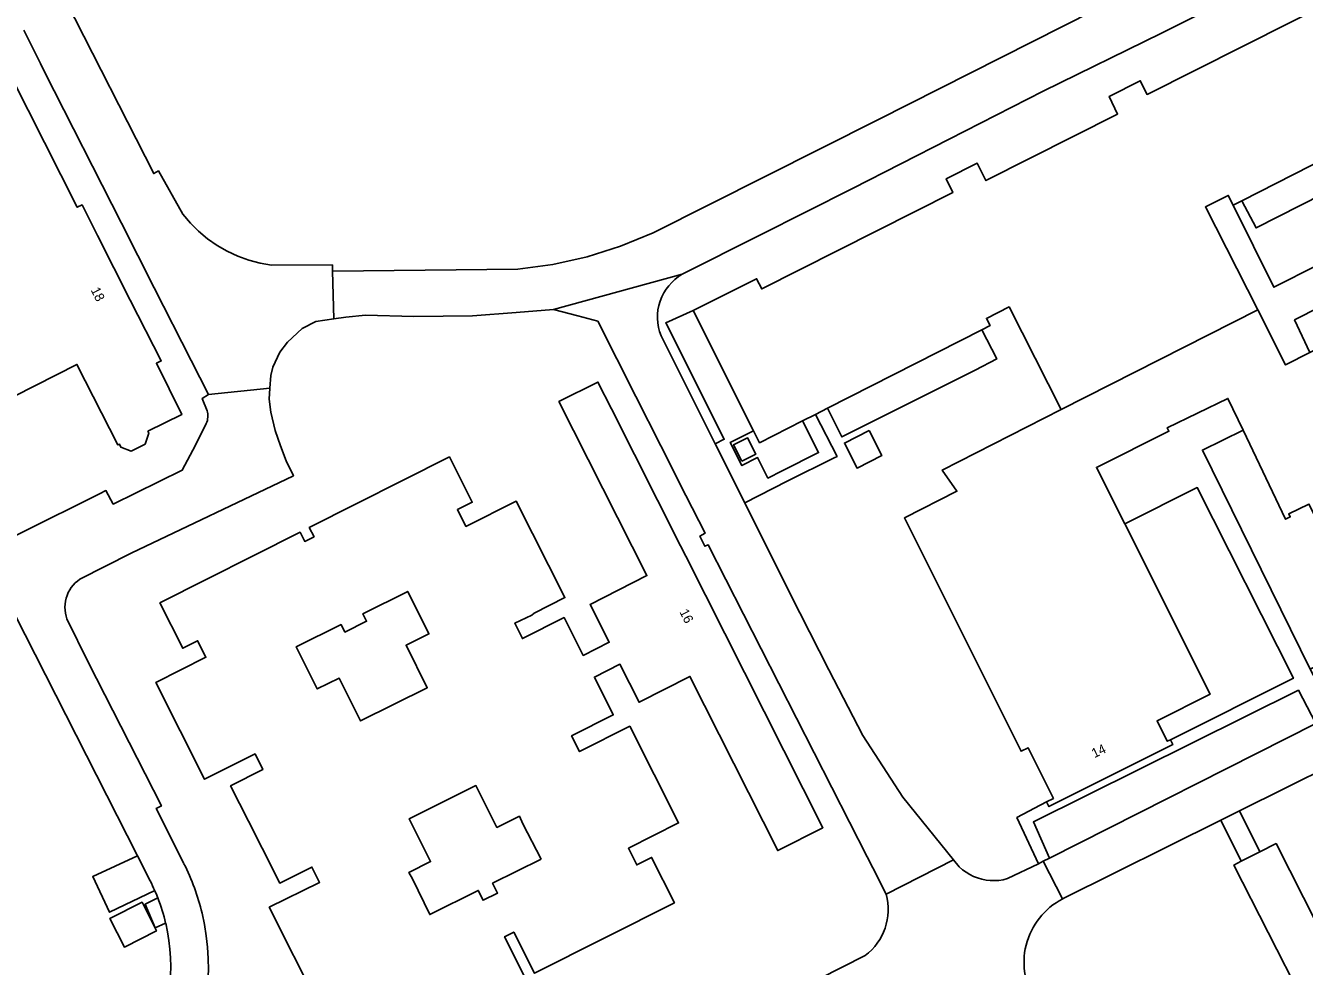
# Model space of a CAD drawing. Extents: x 158132 to 159664, y 385256 to 387218.
# Drawn here: x 158842 to 158977.3, y 386267.5 to 386367.1 of the extents above; entities that cross this region are included whole.
import ezdxf

# ---------------------------------------------------------------- set-up
doc = ezdxf.new("R2010")
doc.units = 0
for name, color, linetype in [('IMGEO_Berm_groen', 7, 'Continuous'), ('IMGEO_Erf', 7, 'Continuous'), ('IMGEO_Gemengd_bos', 7, 'Continuous'), ('IMGEO_Groenvoorziening', 7, 'Continuous'), ('IMGEO_Loofbos', 7, 'Continuous'), ('IMGEO_Pand', 7, 'Continuous'), ('IMGEO_Pand_nummerreeks', 7, 'Continuous'), ('IMGEO_Rijbaan_lokaal_gesloten', 7, 'Continuous'), ('IMGEO_Voetpad_open', 7, 'Continuous')]:
    doc.layers.add(name, color=color, linetype=linetype)

msp = doc.modelspace()

# ---------------------------------------------------------------- linework, layer by layer
at = {"layer": 'IMGEO_Berm_groen'}
msp.add_lwpolyline([(158978.5, 386293.2), (158976.67, 386296.74), (158948.63, 386282.81), (158950.33, 386278.96)], close=True, dxfattribs=at)
at = {"layer": 'IMGEO_Erf'}
for points in [[(158861.38, 386328.03), (158859.55, 386331.62), (158855.66, 386339.29), (158852.18, 386346.15), (158844.05, 386362.17), (158843.61, 386363.03), (158841.85, 386366.55)], [(158840.59, 386361.52), (158847.51, 386347.83), (158848.02, 386348.08), (158849.65, 386344.86), (158853.12, 386338.01), (158856.39, 386331.57), (158855.89, 386331.32), (158858.56, 386325.9), (158854.98, 386324.14), (158855.08, 386323.94), (158854.7, 386322.77), (158853.22, 386322.01), (158852.13, 386322.44), (158851.96, 386322.77), (158851.8, 386322.69), (158847.47, 386331.21), (158827.59, 386321.1)], [(158933.07, 386275.16), (158931.65, 386277.95), (158931.06, 386279.11), (158914.23, 386312.13), (158913.89, 386311.97), (158913.36, 386313.05), (158913.92, 386313.34), (158911.89, 386317.33), (158909.22, 386322.6), (158906.58, 386327.8), (158902.56, 386335.77), (158900.47, 386336.33), (158897.88, 386337.03), (158893.94, 386336.71), (158889.3, 386336.35), (158883.12, 386336.28), (158878.01, 386336.4), (158875.9, 386336.2), (158874.63, 386336.02), (158872.73, 386335.75), (158871.29, 386335), (158869.74, 386333.57), (158868.92, 386332.5), (158868.21, 386330.93), (158867.97, 386330.02), (158867.89, 386328.69), (158867.81, 386327.54), (158867.97, 386326.16), (158868.45, 386324.2), (158869, 386322.59), (158869.61, 386320.99), (158870.37, 386319.43), (158853.2, 386311.22), (158847.78, 386308.48), (158847.53, 386308.29), (158847.29, 386308.08), (158847.08, 386307.85), (158846.88, 386307.6), (158846.71, 386307.34), (158846.56, 386307.06), (158846.43, 386306.76), (158846.34, 386306.46), (158846.27, 386306.15), (158846.22, 386305.84), (158846.21, 386305.52), (158846.22, 386305.2), (158846.26, 386304.89), (158846.33, 386304.58), (158846.42, 386304.28), (158848.71, 386299.65), (158856.41, 386284.5), (158855.85, 386284.21), (158858.79, 386278.39)], [(158872.99, 386263.49), (158867.81, 386273.78), (158873.14, 386276.41), (158872.32, 386278.03), (158868.93, 386276.33), (158867.06, 386280.04), (158865.62, 386282.89), (158863.73, 386286.62), (158867.14, 386288.35), (158866.31, 386290), (158860.98, 386287.32), (158855.82, 386297.55), (158861.12, 386300.22), (158860.24, 386301.97), (158858.67, 386301.18), (158856.26, 386305.98), (158871.07, 386313.45), (158871.57, 386312.47), (158872.55, 386312.97), (158872.05, 386313.95), (158886.87, 386321.42), (158889.29, 386316.63), (158887.72, 386315.84), (158888.62, 386314.06), (158893.93, 386316.74), (158899.08, 386306.53), (158895.84, 386304.9), (158895.6, 386304.68), (158893.78, 386303.82), (158894.6, 386302.2), (158899, 386304.42), (158901.02, 386300.42), (158903.77, 386301.81), (158901.74, 386305.82), (158907.76, 386308.86), (158898.46, 386327.27), (158902.57, 386329.34), (158904.01, 386326.5), (158911.32, 386312.01), (158911.86, 386310.93), (158926.37, 386282.18), (158921.6, 386279.77), (158912.3, 386298.2), (158906.93, 386295.47), (158904.9, 386299.49), (158902.2, 386298.13), (158904.2, 386294.12), (158899.8, 386291.9), (158900.63, 386290.25), (158905.94, 386292.93), (158911.11, 386282.69), (158905.8, 386280.01), (158906.68, 386278.26), (158908.25, 386279.05), (158910.67, 386274.26), (158895.87, 386266.79), (158893.68, 386271.15), (158892.7, 386270.65), (158894.89, 386266.3)], [(158835.97, 386310.61), (158836.56, 386310.91), (158848.8, 386316.98), (158849.85, 386317.5), (158850.54, 386317.85), (158851.32, 386316.42), (158858.61, 386320.03), (158859.72, 386322.15), (158861.09, 386324.79), (158861.16, 386324.95), (158861.22, 386325.11), (158861.27, 386325.28), (158861.3, 386325.45), (158861.32, 386325.62), (158861.32, 386325.79), (158861.31, 386325.97), (158861.28, 386326.14), (158861.24, 386326.3), (158860.71, 386327.59), (158861.38, 386328.03)], [(158863.71, 386234.82), (158864.7, 386235.1), (158894.07, 386250), (158930.86, 386268.67)]]:
    msp.add_lwpolyline(points, dxfattribs=at)
for points in [[(158882.46, 386307.19), (158877.72, 386304.83), (158878.11, 386304.04), (158875.81, 386302.89), (158875.42, 386303.68), (158870.68, 386301.33), (158872.9, 386296.88), (158875.2, 386298.02), (158877.46, 386293.48), (158884.53, 386297), (158882.29, 386301.5), (158884.7, 386302.69)], [(158896.57, 386278.87), (158894.65, 386282.6), (158894.28, 386283.4), (158891.89, 386282.22), (158889.68, 386286.65), (158882.62, 386283.13), (158884.88, 386278.6), (158882.59, 386277.46), (158882.96, 386276.78), (158884.79, 386273), (158889.92, 386275.55), (158890.44, 386274.51), (158891.96, 386275.27), (158891.44, 386276.31)]]:
    msp.add_lwpolyline(points, close=True, dxfattribs=at)
for centre, radius, start, end in [((158837.25, 386267.5), 24.13, 13.5473, 26.8141), ((158927.16, 386273.55), 6.12, 307.0735, 15.2059), ((158837.3, 386267.52), 24.08, 327.6583, 13.5366)]:
    msp.add_arc(centre, radius, start, end, dxfattribs=at)
at = {"layer": 'IMGEO_Gemengd_bos'}
for points in [[(158855.71, 386275.53), (158850.93, 386273.25), (158849.14, 386277.02), (158853.88, 386279.22), (158840.91, 386304.74)], [(158856.86, 386272.09), (158855.74, 386271.61), (158854.69, 386274.1), (158856.03, 386274.77)]]:
    msp.add_lwpolyline(points, dxfattribs=at)
msp.add_lwpolyline([(158855.89, 386271.28), (158852.49, 386269.57), (158850.96, 386272.6), (158854.36, 386274.31)], close=True, dxfattribs=at)
for centre, radius, start, end in [((158838.09, 386267.81), 19.24, 21.1841, 23.6514), ((158837.39, 386267.51), 20, 331.0331, 13.2089)]:
    msp.add_arc(centre, radius, start, end, dxfattribs=at)
at = {"layer": 'IMGEO_Groenvoorziening'}
for points in [[(158841.16, 386379.89), (158846.33, 386369.6), (158855.6, 386351.4), (158856.09, 386351.68), (158858.67, 386347.1), (158859.47, 386346.16), (158860.35, 386345.29), (158861.29, 386344.5), (158862.31, 386343.8), (158863.38, 386343.18), (158864.5, 386342.66), (158865.66, 386342.24), (158866.85, 386341.92), (158868.06, 386341.71), (158874.49, 386341.73), (158874.52, 386341.06), (158894.12, 386341.27), (158897.8, 386341.78), (158901.43, 386342.6), (158904.98, 386343.72), (158908.42, 386345.13), (158932.17, 386357.09), (158971.38, 386376.95), (159004.59, 386393.75)], [(158976.95, 386373.68), (158962.18, 386366.26), (158949.66, 386360.11), (158939.71, 386355.02), (158929.51, 386349.82), (158919.69, 386344.89), (158911.49, 386340.74), (158911.22, 386340.57), (158911.09, 386340.49), (158910.72, 386340.2), (158910.38, 386339.88), (158910.06, 386339.53), (158909.78, 386339.16), (158909.54, 386338.76), (158909.32, 386338.34), (158909.15, 386337.9), (158909.02, 386337.45), (158908.93, 386336.99), (158908.88, 386336.52), (158908.87, 386336.05), (158908.9, 386335.59), (158908.97, 386335.12), (158909.09, 386334.67), (158909.25, 386334.23), (158914.98, 386322.8), (158915.94, 386323.29), (158909.76, 386335.59), (158912.64, 386336.9), (158919.35, 386340.27), (158919.9, 386339.19), (158940.12, 386349.4), (158939.42, 386350.84), (158942.69, 386352.49), (158943.62, 386350.66), (158957.54, 386357.69), (158956.66, 386359.55), (158959.93, 386361.21), (158960.66, 386359.77), (158980.89, 386369.99)]]:
    msp.add_lwpolyline(points, dxfattribs=at)
for points in [[(158988.14, 386357.4), (158987.08, 386356.86), (158988.66, 386354.02), (158972.19, 386345.65), (158970.68, 386348.51), (158969.77, 386348.05), (158974.07, 386339.37), (158992.55, 386348.69)], [(158998.98, 386343.02), (158997.49, 386346.67), (158976.26, 386335.91), (158977.89, 386332.46)], [(158951.59, 386326.43), (158946.06, 386337.29), (158943.66, 386336.07), (158944.05, 386335.31), (158943.19, 386334.87), (158944.76, 386331.78), (158942.46, 386330.61), (158928.39, 386323.54), (158926.85, 386326.56), (158925.6, 386325.92), (158927.87, 386321.47), (158927.57, 386321.33), (158922.61, 386318.84), (158918.11, 386316.57), (158922.92, 386306.95), (158927.01, 386298.91), (158930.6, 386291.94), (158934.82, 386285.43), (158940.2, 386278.78), (158940.8, 386278.04), (158941.14, 386277.74), (158941.51, 386277.47), (158941.9, 386277.24), (158942.31, 386277.04), (158942.74, 386276.87), (158943.18, 386276.74), (158943.63, 386276.65), (158944.08, 386276.6), (158944.54, 386276.59), (158944.99, 386276.62), (158945.45, 386276.69), (158945.89, 386276.8), (158949.18, 386278.38), (158946.89, 386283.27), (158950.02, 386284.92), (158950.76, 386285.29), (158948.08, 386290.65), (158947.34, 386290.28), (158934.99, 386314.97), (158940.54, 386317.79), (158938.99, 386320.02)], [(159011.03, 386326.25), (159010.8, 386326.13), (159010.4, 386326.93), (159004.87, 386324.16), (159005.29, 386323.33), (158980.53, 386310.94), (158977.78, 386316.43), (158975.64, 386315.41), (158975.81, 386315.07), (158975.3, 386314.83), (158970.81, 386324.25), (158966.51, 386322.14), (158977.9, 386298.96), (159015.24, 386317.78)], [(158924.21, 386325.22), (158919.68, 386322.91), (158919.03, 386324.19), (158916.57, 386322.95), (158917.8, 386320.51), (158919.47, 386321.35), (158920.56, 386319.18), (158922.06, 386319.93), (158925.92, 386321.87)], [(158931.28, 386324.22), (158932.62, 386321.57), (158929.98, 386320.24), (158928.64, 386322.89)], [(158917.8, 386320.96), (158916.93, 386322.7), (158918.4, 386323.43), (158919.27, 386321.7)], [(158965.97, 386318.17), (158958.29, 386314.35), (158967.32, 386296.31), (158961.71, 386293.5), (158962.79, 386291.33), (158963.13, 386291.5), (158976.13, 386298.01)]]:
    msp.add_lwpolyline(points, close=True, dxfattribs=at)
at = {"layer": 'IMGEO_Loofbos'}
for points in [[(159000.7, 386299.06), (158999.99, 386298.66), (158970.44, 386283.97), (158972.59, 386279.64), (158974.3, 386280.51), (158981.55, 386266.24), (158977.09, 386263.98), (158969.84, 386278.24), (158970.61, 386278.64), (158968.45, 386282.98)], [(158968.45, 386282.98), (158951.73, 386274.67)]]:
    msp.add_lwpolyline(points, dxfattribs=at)
msp.add_arc((158955.21, 386267.94), 7.57, 117.3529, 214.5917, dxfattribs=at)
at = {"layer": 'IMGEO_Pand'}
for points in [[(158980.89, 386369.99), (158960.66, 386359.77), (158959.93, 386361.21), (158956.66, 386359.55), (158957.54, 386357.69), (158943.62, 386350.66), (158942.69, 386352.49), (158939.42, 386350.84), (158940.12, 386349.4), (158919.9, 386339.19), (158919.35, 386340.27), (158912.64, 386336.9), (158919.03, 386324.19), (158919.68, 386322.91), (158924.21, 386325.22), (158925.6, 386325.92), (158926.85, 386326.56), (158943.19, 386334.87), (158944.05, 386335.31), (158943.66, 386336.07), (158946.06, 386337.29), (158951.59, 386326.43), (158972.36, 386336.99), (158966.83, 386347.87), (158969.24, 386349.09), (158969.77, 386348.05), (158970.68, 386348.51), (158987.08, 386356.86)], [(158827.59, 386321.1), (158847.47, 386331.21), (158851.8, 386322.69), (158851.96, 386322.77), (158852.13, 386322.44), (158853.22, 386322.01), (158854.7, 386322.77), (158855.08, 386323.94), (158854.98, 386324.14), (158858.56, 386325.9), (158855.89, 386331.32), (158856.39, 386331.57), (158853.12, 386338.01), (158849.65, 386344.86), (158848.02, 386348.08), (158847.51, 386347.83), (158840.59, 386361.52)], [(158977.89, 386332.46), (158975.29, 386331.16), (158972.36, 386336.99), (158951.59, 386326.43), (158938.99, 386320.02), (158940.54, 386317.79), (158934.99, 386314.97), (158947.34, 386290.28), (158948.08, 386290.65), (158950.76, 386285.29), (158950.02, 386284.92), (158950.27, 386284.43), (158963.39, 386291), (158963.13, 386291.5), (158962.79, 386291.33), (158961.71, 386293.5), (158967.32, 386296.31), (158958.29, 386314.35), (158955.3, 386320.31), (158962.97, 386324.14), (158962.79, 386324.5), (158969.21, 386327.6), (158970.81, 386324.25), (158975.3, 386314.83), (158975.81, 386315.07), (158975.64, 386315.41), (158977.78, 386316.43)], [(158894.89, 386266.3), (158892.7, 386270.65), (158893.68, 386271.15), (158895.87, 386266.79), (158910.67, 386274.26), (158908.25, 386279.05), (158906.68, 386278.26), (158905.8, 386280.01), (158911.11, 386282.69), (158905.94, 386292.93), (158900.63, 386290.25), (158899.8, 386291.9), (158904.2, 386294.12), (158902.2, 386298.13), (158904.9, 386299.49), (158906.93, 386295.47), (158912.3, 386298.2), (158921.6, 386279.77), (158926.37, 386282.18), (158911.86, 386310.93), (158911.32, 386312.01), (158904.01, 386326.5), (158902.57, 386329.34), (158898.46, 386327.27), (158907.76, 386308.86), (158901.74, 386305.82), (158903.77, 386301.81), (158901.02, 386300.42), (158899, 386304.42), (158894.6, 386302.2), (158893.78, 386303.82), (158895.6, 386304.68), (158895.84, 386304.9), (158899.08, 386306.53), (158893.93, 386316.74), (158888.62, 386314.06), (158887.72, 386315.84), (158889.29, 386316.63), (158886.87, 386321.42), (158872.05, 386313.95), (158872.55, 386312.97), (158871.57, 386312.47), (158871.07, 386313.45), (158856.26, 386305.98), (158858.67, 386301.18), (158860.24, 386301.97), (158861.12, 386300.22), (158855.82, 386297.55), (158860.98, 386287.32), (158866.31, 386290), (158867.14, 386288.35), (158863.73, 386286.62), (158865.62, 386282.89), (158867.06, 386280.04), (158868.93, 386276.33), (158872.32, 386278.03), (158873.14, 386276.41), (158867.81, 386273.78), (158872.99, 386263.49)]]:
    msp.add_lwpolyline(points, dxfattribs=at)
for points in [[(158917.8, 386320.96), (158919.27, 386321.7), (158918.4, 386323.43), (158916.93, 386322.7)], [(158877.46, 386293.48), (158875.2, 386298.02), (158872.9, 386296.88), (158870.68, 386301.33), (158875.42, 386303.68), (158875.81, 386302.89), (158878.11, 386304.04), (158877.72, 386304.83), (158882.46, 386307.19), (158884.7, 386302.69), (158882.29, 386301.5), (158884.53, 386297)], [(158896.57, 386278.87), (158891.44, 386276.31), (158891.96, 386275.27), (158890.44, 386274.51), (158889.92, 386275.55), (158884.79, 386273), (158882.96, 386276.78), (158882.59, 386277.46), (158884.88, 386278.6), (158882.62, 386283.13), (158889.68, 386286.65), (158891.89, 386282.22), (158894.28, 386283.4), (158894.65, 386282.6)], [(158977.09, 386263.98), (158981.55, 386266.24), (158974.3, 386280.51), (158972.59, 386279.64), (158970.61, 386278.64), (158969.84, 386278.24)], [(158852.49, 386269.57), (158855.89, 386271.28), (158854.36, 386274.31), (158850.96, 386272.6)]]:
    msp.add_lwpolyline(points, close=True, dxfattribs=at)
at = {"layer": 'IMGEO_Rijbaan_lokaal_gesloten'}
for points in [[(159004.59, 386393.75), (158971.38, 386376.95), (158932.17, 386357.09), (158908.42, 386345.13), (158904.98, 386343.72), (158901.43, 386342.6), (158897.8, 386341.78), (158894.12, 386341.27), (158874.52, 386341.06), (158874.63, 386336.02), (158875.9, 386336.2), (158878.01, 386336.4), (158883.12, 386336.28), (158889.3, 386336.35), (158893.94, 386336.71), (158897.88, 386337.03), (158911.49, 386340.74), (158919.69, 386344.89), (158929.51, 386349.82), (158939.71, 386355.02), (158949.66, 386360.11), (158962.18, 386366.26), (158976.95, 386373.68), (158986.06, 386378.31)], [(158841.85, 386366.55), (158843.61, 386363.03), (158844.05, 386362.17), (158852.18, 386346.15), (158855.66, 386339.29), (158859.55, 386331.62), (158861.38, 386328.03), (158867.89, 386328.69), (158867.97, 386330.02), (158868.21, 386330.93), (158868.92, 386332.5), (158869.74, 386333.57), (158871.29, 386335), (158872.73, 386335.75), (158874.63, 386336.02), (158874.52, 386341.06), (158874.49, 386341.73), (158868.06, 386341.71), (158866.85, 386341.92), (158865.66, 386342.24), (158864.5, 386342.66), (158863.38, 386343.18), (158862.31, 386343.8), (158861.29, 386344.5), (158860.35, 386345.29), (158859.47, 386346.16), (158858.67, 386347.1), (158856.09, 386351.68), (158855.6, 386351.4), (158846.33, 386369.6)], [(158867.89, 386328.69), (158861.38, 386328.03), (158860.71, 386327.59), (158861.24, 386326.3), (158861.28, 386326.14), (158861.31, 386325.97), (158861.32, 386325.79), (158861.32, 386325.62), (158861.3, 386325.45), (158861.27, 386325.28), (158861.22, 386325.11), (158861.16, 386324.95), (158861.09, 386324.79), (158859.72, 386322.15), (158858.61, 386320.03), (158851.32, 386316.42), (158850.54, 386317.85), (158849.85, 386317.5), (158848.8, 386316.98), (158836.56, 386310.91), (158838.74, 386306.51)], [(158858.79, 386278.39), (158855.85, 386284.21), (158856.41, 386284.5), (158848.71, 386299.65), (158846.42, 386304.28), (158846.33, 386304.58), (158846.26, 386304.89), (158846.22, 386305.2), (158846.21, 386305.52), (158846.22, 386305.84), (158846.27, 386306.15), (158846.34, 386306.46), (158846.43, 386306.76), (158846.56, 386307.06), (158846.71, 386307.34), (158846.88, 386307.6), (158847.08, 386307.85), (158847.29, 386308.08), (158847.53, 386308.29), (158847.78, 386308.48), (158853.2, 386311.22), (158870.37, 386319.43), (158869.61, 386320.99), (158869, 386322.59), (158868.45, 386324.2), (158867.97, 386326.16), (158867.81, 386327.54), (158867.89, 386328.69)], [(158840.91, 386304.74), (158853.88, 386279.22), (158855.22, 386276.57)], [(158978.5, 386293.2), (158950.33, 386278.96), (158949.68, 386278.64), (158951.73, 386274.67), (158968.45, 386282.98), (158970.44, 386283.97), (158999.99, 386298.66)], [(158951.73, 386274.67), (158949.68, 386278.64), (158949.18, 386278.38), (158945.89, 386276.8), (158945.45, 386276.69), (158944.99, 386276.62), (158944.54, 386276.59), (158944.08, 386276.6), (158943.63, 386276.65), (158943.18, 386276.74), (158942.74, 386276.87), (158942.31, 386277.04), (158941.9, 386277.24), (158941.51, 386277.47), (158941.14, 386277.74), (158940.8, 386278.04), (158940.2, 386278.78), (158933.07, 386275.16)], [(158930.86, 386268.67), (158894.07, 386250), (158864.7, 386235.1), (158863.71, 386234.82)]]:
    msp.add_lwpolyline(points, dxfattribs=at)
msp.add_lwpolyline([(158918.11, 386316.57), (158914.98, 386322.8), (158909.25, 386334.23), (158909.09, 386334.67), (158908.97, 386335.12), (158908.9, 386335.59), (158908.87, 386336.05), (158908.88, 386336.52), (158908.93, 386336.99), (158909.02, 386337.45), (158909.15, 386337.9), (158909.32, 386338.34), (158909.54, 386338.76), (158909.78, 386339.16), (158910.06, 386339.53), (158910.38, 386339.88), (158910.72, 386340.2), (158911.09, 386340.49), (158911.22, 386340.57), (158911.49, 386340.74), (158897.88, 386337.03), (158900.47, 386336.33), (158902.56, 386335.77), (158906.58, 386327.8), (158909.22, 386322.6), (158911.89, 386317.33), (158913.92, 386313.34), (158913.36, 386313.05), (158913.89, 386311.97), (158914.23, 386312.13), (158931.06, 386279.11), (158931.65, 386277.95), (158933.07, 386275.16), (158940.2, 386278.78), (158934.82, 386285.43), (158930.6, 386291.94), (158927.01, 386298.91), (158922.92, 386306.95)], close=True, dxfattribs=at)
for centre, radius, start, end in [((158837.25, 386267.5), 24.13, 13.5473, 26.8141), ((158836.32, 386267), 21.18, 23.7392, 26.8538), ((158838.09, 386267.81), 19.24, 21.1841, 23.6514), ((158927.16, 386273.55), 6.12, 307.0735, 15.2059), ((158837.37, 386267.51), 20.02, 13.2204, 21.2612), ((158955.21, 386267.94), 7.57, 117.3529, 214.5917), ((158837.3, 386267.52), 24.08, 327.6583, 13.5366), ((158837.39, 386267.51), 20, 331.0331, 13.2089)]:
    msp.add_arc(centre, radius, start, end, dxfattribs=at)
at = {"layer": 'IMGEO_Voetpad_open'}
for points in [[(158987.08, 386356.86), (158970.68, 386348.51), (158972.19, 386345.65), (158988.66, 386354.02)], [(158912.64, 386336.9), (158909.76, 386335.59), (158915.94, 386323.29), (158914.98, 386322.8), (158918.11, 386316.57), (158922.61, 386318.84), (158927.57, 386321.33), (158927.87, 386321.47), (158925.6, 386325.92), (158924.21, 386325.22), (158925.92, 386321.87), (158922.06, 386319.93), (158920.56, 386319.18), (158919.47, 386321.35), (158917.8, 386320.51), (158916.57, 386322.95), (158919.03, 386324.19)], [(158943.19, 386334.87), (158926.85, 386326.56), (158928.39, 386323.54), (158942.46, 386330.61), (158944.76, 386331.78)], [(158966.51, 386322.14), (158970.81, 386324.25), (158969.21, 386327.6), (158962.79, 386324.5), (158962.97, 386324.14), (158955.3, 386320.31), (158958.29, 386314.35), (158965.97, 386318.17), (158976.13, 386298.01), (158963.13, 386291.5), (158963.39, 386291), (158950.27, 386284.43), (158950.02, 386284.92), (158946.89, 386283.27), (158949.18, 386278.38), (158949.68, 386278.64), (158950.33, 386278.96), (158948.63, 386282.81), (158976.67, 386296.74), (158978.5, 386293.2), (158978.89, 386293.39), (158980.44, 386294.18), (158978.58, 386297.68), (158977.9, 386298.96)], [(158931.28, 386324.22), (158928.64, 386322.89), (158929.98, 386320.24), (158932.62, 386321.57)], [(158970.44, 386283.97), (158968.45, 386282.98), (158970.61, 386278.64), (158972.59, 386279.64)]]:
    msp.add_lwpolyline(points, close=True, dxfattribs=at)
for points in [[(158992.55, 386348.69), (158974.07, 386339.37), (158969.77, 386348.05), (158969.24, 386349.09), (158966.83, 386347.87), (158972.36, 386336.99), (158975.29, 386331.16), (158977.89, 386332.46), (158976.26, 386335.91), (158997.49, 386346.67)], [(158855.22, 386276.57), (158853.88, 386279.22), (158849.14, 386277.02), (158850.93, 386273.25), (158855.71, 386275.53)], [(158856.03, 386274.77), (158854.69, 386274.1), (158855.74, 386271.61), (158856.86, 386272.09)]]:
    msp.add_lwpolyline(points, dxfattribs=at)
for centre, radius, start, end in [((158836.32, 386267), 21.18, 23.7392, 26.8538), ((158837.37, 386267.51), 20.02, 13.2204, 21.2612)]:
    msp.add_arc(centre, radius, start, end, dxfattribs=at)

# ---------------------------------------------------------------- texts
at = {"layer": 'IMGEO_Pand_nummerreeks'}
for s, rotation, p in [('18', 296.8543, (158848.91, 386339.08)), ('16', 296.8486, (158911.17, 386305.03)), ('14', 25.7201, (158955.08, 386289.54))]:
    msp.add_text(s, height=1, rotation=rotation, dxfattribs=at).set_placement(p)

doc.saveas('drawing.dxf')
